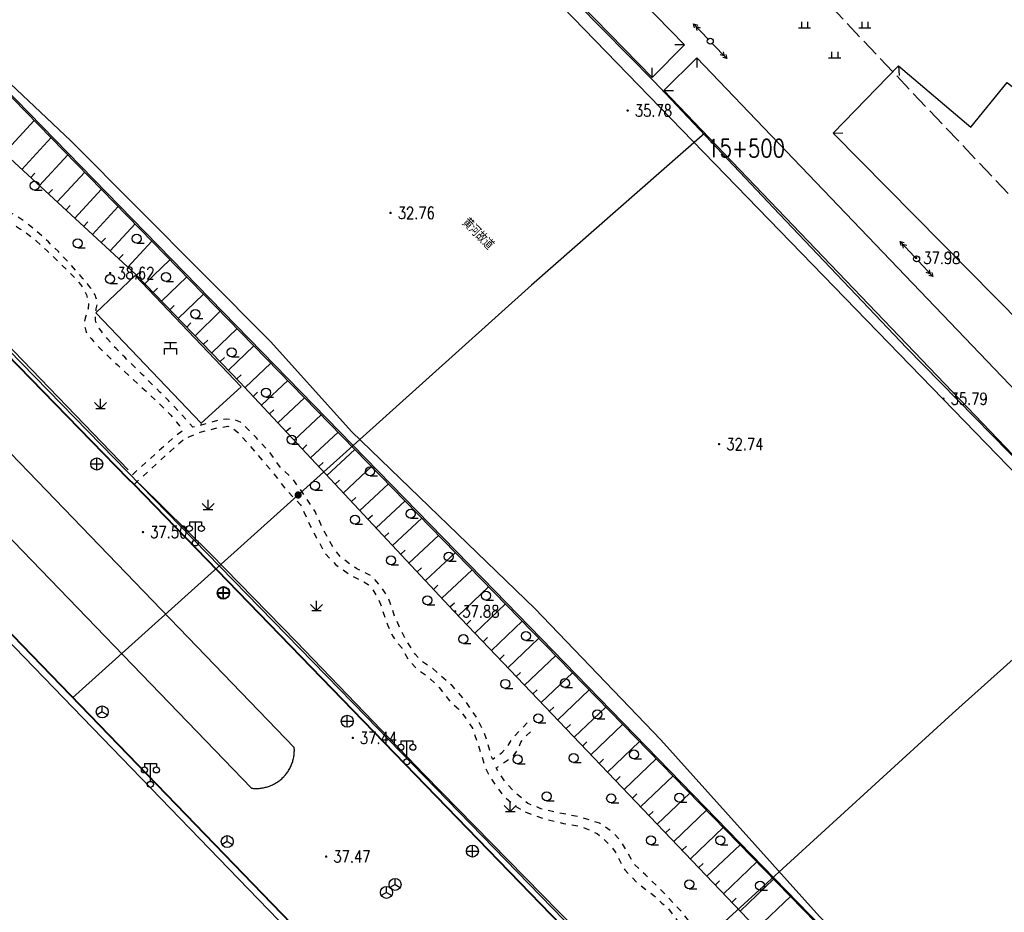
# Model space of a CAD drawing. Extents: x 39508475 to 39522402, y 3783947 to 3795549.
# Tile 272 of 323: x 39520818 to 39520982, y 3788520 to 3788669. Entities that reach past the tile are written whole.
import ezdxf
from ezdxf.enums import TextEntityAlignment as Align

# ---------------------------------------------------------------- set-up
doc = ezdxf.new("R2010")
doc.units = 0
doc.linetypes.add('X0', pattern=[4, 3, -1])
doc.linetypes.add('X6', pattern=[2, 1, -1])
doc.layers.get('0').update_dxf_attribs({"linetype": 'CONTINUOUS'})
doc.layers.add('ASSIST', color=7, linetype='CONTINUOUS', plot=False)
for name, color, linetype in [('DLSS', 4, 'CONTINUOUS'), ('DMTZ', 3, 'CONTINUOUS'), ('GCD', 1, 'CONTINUOUS'), ('GXYZ', 2, 'CONTINUOUS'), ('JCDL_GXD', 4, 'CONTINUOUS'), ('JCDL_JMDD_F', 231, 'CONTINUOUS'), ('JMD', 6, 'CONTINUOUS'), ('SXSS', 5, 'CONTINUOUS'), ('ZBTZ', 3, 'CONTINUOUS'), ('断面线', 2, 'CONTINUOUS')]:
    doc.layers.add(name, color=color, linetype=linetype)
doc.layers.add('JCDL_ZBX', color=3, linetype='CONTINUOUS', lineweight=0)
doc.layers.add('TEXTL_ZJ', color=7, linetype='CONTINUOUS', lineweight=0)
doc.styles.add('HZ', font='rs', dxfattribs={"width": 0.8, "bigfont": 'hztxt'})
doc.linetypes.add('10422', pattern='A,2,[150,AAA.SHX,S=1,R=0,X=0,Y=1],2,[177,AAA.SHX,S=1,R=0,X=0,Y=0.8],1e-09', length=4)
doc.linetypes.add('1161', pattern='A,0,[149,AAA.SHX,S=0.15,R=0,X=0,Y=0],-1.6', length=1.6)
doc.linetypes.add('X19', pattern='A,4.5,[145,symbolx.shx,S=1,R=0,X=0,Y=1],4.5,-0.5,[146,symbolx.shx,S=1,R=0,X=0,Y=0],-0.5', length=10)
doc.linetypes.add('X4', pattern='A,0,-1e-09,[149,symbolx.shx,S=0.15,R=0,X=0,Y=0],-1.6', length=1.6)
doc.linetypes.add('X49', pattern='A,0,[5,symbolt.shx,S=1,R=0,X=0,Y=0],-10', length=10)

# ---------------------------------------------------------------- blocks, each defined once
blk = doc.blocks.new('9330003')
at = {"color": 0}
blk.add_line((0, -0.75), (1.25, -0.75), dxfattribs=at)
blk.add_circle((0, 0), 0.75, dxfattribs=at)
blk = doc.blocks.new('3521000')
at = {"color": 0}
for p, q in [((-1, 3.5), (1, 3.5)), ((0, 0.5), (0, 3.5))]:
    blk.add_line(p, q, dxfattribs=at)
at = {"color": 0, "linetype": 'Continuous', "flags": 128}
for points in [[(-1, 3.5), (-1, 2.9)], [(1, 3.5), (1, 2.9)]]:
    blk.add_lwpolyline(points, dxfattribs=at)
at = {"color": 0}
for centre in [(-1, 2.4), (1, 2.4), (0, 0)]:
    blk.add_circle(centre, 0.5, dxfattribs=at)
blk = doc.blocks.new('3290000')
at = {"color": 0}
for p, q in [((-1, 1), (1, 1)), ((-1, 0), (1, 0)), ((-1, -1), (-1, 0)), ((0, 0), (0, 1)), ((1, 0), (1, -1))]:
    blk.add_line(p, q, dxfattribs=at)
blk = doc.blocks.new('5441000')
at = {"color": 0}
for p, q in [((-1, 0), (1, 0)), ((0, -1), (0, 1))]:
    blk.add_line(p, q, dxfattribs=at)
blk.add_circle((0, 0), 1, dxfattribs=at)
blk = doc.blocks.new('5250000')
at = {"color": 0}
for q in [(-0.87, -0.5), (0, 1), (0.87, -0.5)]:
    blk.add_line((0, 0), q, dxfattribs=at)
blk.add_circle((0, 0), 1, dxfattribs=at)
blk = doc.blocks.new('gc119')
for p, q in [((-1, 0), (1, 0)), ((-0.5, 1), (-0.5, 0)), ((0.5, 1), (0.5, 0))]:
    blk.add_line(p, q)
blk = doc.blocks.new('gc013a')
at = {"linetype": 'Continuous'}
blk.add_line((0.5, 0), (4, 0), dxfattribs=at)
at = {"linetype": 'Continuous', "flags": 128}
for points in [[(2.77, 0.35), (3.38, 0), (2.77, -0.35)], [(3.39, 0.35), (4, 0), (3.39, -0.35)]]:
    blk.add_lwpolyline(points, dxfattribs=at)
blk = doc.blocks.new('gc170')
at = {"linetype": 'Continuous'}
blk.add_circle((0, 0), 0.5, dxfattribs=at)
blk = doc.blocks.new('gc124')
for p, q in [((-1, 1), (0, 0)), ((-0.8, 0), (0.8, 0)), ((0, 0), (0, 1.6)), ((0, 0), (1, 1))]:
    blk.add_line(p, q)
blk = doc.blocks.new('gc200')
at = {"const_width": 0.2}
blk.add_lwpolyline([(-0.1, 0, 1), (0.1, 0, 1)], format="xyb", close=True, dxfattribs=at)

msp = doc.modelspace()

# ---------------------------------------------------------------- linework, layer by layer
at = {"layer": 'ASSIST', "linetype": 'X4', "flags": 128}
msp.add_lwpolyline([(39521549.4478, 3787866.94308), (39521485.23082, 3787955.74028), (39521418.15135, 3788036.68452), (39521316.64976, 3788142.38434), (39521202.54916, 3788258.77978), (39521068.85743, 3788396.51837), (39520980.51679, 3788487.63202), (39520896.91066, 3788573.46943), (39520797.87919, 3788675.15176), (39520738.54228, 3788736.60369), (39520681.49925, 3788790.2448)], dxfattribs=at)
at = {"layer": 'DLSS', "linetype": 'X6', "flags": 128}
for points in [[(39520902.45181, 3788551.69608), (39520899.82741, 3788548.94619), (39520899.02022, 3788547.61258), (39520898.14286, 3788546.62993), (39520896.7088, 3788545.60309), (39520896.48358, 3788546.03753), (39520896.21404, 3788547.09318), (39520895.33808, 3788549.99061), (39520894.10274, 3788552.46129), (39520892.0139, 3788555.53839), (39520889.92505, 3788557.89677), (39520886.71138, 3788560.74927), (39520884.70608, 3788562.10771), (39520883.80047, 3788563.1427), (39520882.40971, 3788565.27736), (39520881.40707, 3788567.18562), (39520880.43676, 3788569.32028), (39520879.30474, 3788572.58696), (39520877.91397, 3788574.65694), (39520876.55555, 3788576.11239), (39520874.09746, 3788577.37378), (39520871.57467, 3788579.12033), (39520870.37797, 3788580.54343), (39520868.56674, 3788583.71309), (39520867.13626, 3788586.87917), (39520865.47296, 3788589.44812), (39520863.36405, 3788592.39633), (39520861.4688, 3788594.10209), (39520859.63809, 3788596.65883), (39520857.32502, 3788599.2342), (39520854.70195, 3788601.80959), (39520853.79323, 3788602.15326), (39520852.38952, 3788602.27711), (39520851.18989, 3788602.14154), (39520848.15981, 3788601.28808), (39520846.79434, 3788600.9452), (39520845.78459, 3788602.08168), (39520844.98787, 3788602.96889), (39520844.34719, 3788603.66932), (39520843.79538, 3788604.25761), (39520843.26556, 3788604.81171), (39520842.70749, 3788605.3837), (39520842.06668, 3788606.02852), (39520841.29406, 3788606.79634), (39520840.5046, 3788607.57909), (39520839.80052, 3788608.27999), (39520839.12302, 3788608.95784), (39520838.41158, 3788609.67293), (39520837.69613, 3788610.39016), (39520837.00355, 3788611.07603), (39520836.271, 3788611.79207), (39520835.43822, 3788612.59785), (39520834.62854, 3788613.38663), (39520833.98271, 3788614.03883), (39520833.4538, 3788614.60419), (39520832.98726, 3788615.13815), (39520832.5651, 3788615.63829), (39520832.20283, 3788616.07667), (39520831.87152, 3788616.48918), (39520831.54021, 3788616.91343), (39520831.23696, 3788617.31863), (39520831.01108, 3788617.6596), (39520830.84779, 3788617.96295), (39520830.72825, 3788618.25774), (39520830.63795, 3788618.53403), (39520830.58446, 3788618.76793), (39520830.56581, 3788618.97783), (39520830.57773, 3788619.18368), (39520830.59861, 3788619.385), (39520830.61358, 3788619.57788), (39520830.62357, 3788619.77966), (39520830.6298, 3788620.00709), (39520830.63918, 3788620.23717), (39520830.66099, 3788620.4489), (39520830.69826, 3788620.66056), (39520830.75306, 3788620.89045), (39520830.80468, 3788621.12119), (39520830.83001, 3788621.33611), (39520830.82925, 3788621.55398), (39520830.80432, 3788621.79339), (39520830.76902, 3788622.02965), (39520830.72933, 3788622.2357), (39520830.68117, 3788622.4283), (39520830.62102, 3788622.62512), (39520830.54443, 3788622.83301), (39520830.43448, 3788623.06723), (39520830.27817, 3788623.35182), (39520830.06552, 3788623.70754), (39520829.75812, 3788624.15943), (39520829.24594, 3788624.80518), (39520828.46435, 3788625.72103), (39520827.36624, 3788626.96564), (39520826.21833, 3788628.24547), (39520825.24975, 3788629.29359), (39520824.38467, 3788630.18898), (39520823.54052, 3788631.02053), (39520822.7247, 3788631.80068), (39520821.96601, 3788632.503), (39520821.19823, 3788633.18674), (39520820.35572, 3788633.91237), (39520819.52852, 3788634.60401), (39520818.81826, 3788635.1601), (39520818.16812, 3788635.62148), (39520817.5174, 3788636.03518), (39520816.89245, 3788636.39983), (39520816.33906, 3788636.67696), (39520815.8114, 3788636.8853), (39520815.26192, 3788637.04805), (39520814.72681, 3788637.19943), (39520814.25311, 3788637.36504), (39520813.80157, 3788637.56153), (39520813.33152, 3788637.80354), (39520812.88058, 3788638.04555), (39520812.5008, 3788638.24211), (39520812.16252, 3788638.40785), (39520811.83339, 3788638.55942), (39520811.50178, 3788638.73528), (39520811.1542, 3788638.99226), (39520810.75685, 3788639.36103), (39520810.27918, 3788639.86495), (39520809.73749, 3788640.55269), (39520809.09969, 3788641.61179), (39520808.2983, 3788643.17167), (39520807.27649, 3788645.32913), (39520806.23699, 3788647.51338), (39520805.36915, 3788649.17389), (39520804.60595, 3788650.42292), (39520803.87352, 3788651.39954), (39520803.19018, 3788652.19895), (39520802.61132, 3788652.78249), (39520802.09142, 3788653.187), (39520801.58109, 3788653.46097), (39520801.05728, 3788653.73553), (39520800.48672, 3788654.14221), (39520799.81226, 3788654.72987), (39520798.98352, 3788655.53554), (39520798.02885, 3788656.54447), (39520796.88144, 3788657.89548), (39520795.41825, 3788659.74288), (39520793.53684, 3788662.20863), (39520791.63789, 3788664.67455), (39520790.10886, 3788666.52258), (39520788.83719, 3788667.87479), (39520787.69352, 3788668.88554), (39520786.64752, 3788669.69889), (39520785.74264, 3788670.30975), (39520784.90588, 3788670.75862), (39520784.0598, 3788671.09652), (39520783.23342, 3788671.40009), (39520782.4706, 3788671.71997), (39520781.70527, 3788672.08741), (39520780.87152, 3788672.53053), (39520780.01852, 3788673.00164), (39520779.18087, 3788673.47415), (39520778.28157, 3788673.99236), (39520777.2476, 3788674.59756), (39520776.26693, 3788675.17013), (39520775.5678, 3788675.56582), (39520775.10795, 3788675.80711), (39520774.82953, 3788675.92654), (39520774.63295, 3788675.99227), (39520774.48045, 3788676.03188), (39520774.3614, 3788676.04694), (39520774.26298, 3788676.04061), (39520774.17218, 3788676.03139), (39520774.08172, 3788676.03563), (39520773.98319, 3788676.05483), (39520773.86868, 3788676.0895), (39520773.75143, 3788676.12982), (39520773.6426, 3788676.1702), (39520773.5327, 3788676.21442), (39520773.41232, 3788676.26601), (39520773.29526, 3788676.3212), (39520773.19782, 3788676.37892), (39520773.1125, 3788676.44478), (39520773.03102, 3788676.52384), (39520772.95662, 3788676.60784), (39520772.89787, 3788676.69227), (39520772.85057, 3788676.78505), (39520772.80977, 3788676.89356), (39520772.77207, 3788677.00504), (39520772.73643, 3788677.10897), (39520772.69968, 3788677.21445), (39520772.65873, 3788677.33047), (39520772.618, 3788677.44785), (39520772.58204, 3788677.55841), (39520772.54789, 3788677.67193), (39520772.51245, 3788677.79799), (39520772.47876, 3788677.92679), (39520772.45115, 3788678.0506), (39520772.42754, 3788678.18058), (39520772.40559, 3788678.3275), (39520772.38692, 3788678.47719), (39520772.37565, 3788678.6176), (39520772.37132, 3788678.76109), (39520772.37305, 3788678.91982), (39520772.37597, 3788679.08504), (39520772.37613, 3788679.25295), (39520772.37333, 3788679.43945), (39520772.36753, 3788679.65923), (39520772.36184, 3788679.89864), (39520772.35941, 3788680.15886), (39520772.36029, 3788680.46591), (39520772.36431, 3788680.84275), (39520772.36525, 3788681.22429), (39520772.35457, 3788681.54895), (39520772.33032, 3788681.84243), (39520772.29143, 3788682.13243), (39520772.2455, 3788682.41148), (39520772.19479, 3788682.66385), (39520772.13417, 3788682.91093), (39520772.05915, 3788683.17446), (39520771.98112, 3788683.42997), (39520771.90919, 3788683.64691), (39520771.83714, 3788683.84238), (39520771.75874, 3788684.03489), (39520771.68234, 3788684.21394), (39520771.61777, 3788684.35884), (39520771.55996, 3788684.48033), (39520771.5034, 3788684.59068), (39520771.44077, 3788684.70138), (39520771.36013, 3788684.82421), (39520771.25246, 3788684.97164), (39520771.11052, 3788685.15454), (39520770.93906, 3788685.36127), (39520770.72053, 3788685.5982), (39520770.43063, 3788685.88994), (39520770.04974, 3788686.25754), (39520769.65235, 3788686.63249), (39520769.30047, 3788686.95179), (39520768.96494, 3788687.24073), (39520768.61554, 3788687.52657), (39520768.26657, 3788687.80281), (39520767.93265, 3788688.0557), (39520767.58382, 3788688.30696), (39520767.19107, 3788688.57841), (39520766.80072, 3788688.84019), (39520766.4609, 3788689.05511), (39520766.144, 3788689.23939), (39520765.82091, 3788689.4113), (39520765.50841, 3788689.56762), (39520765.23132, 3788689.69337), (39520764.96663, 3788689.79779), (39520764.69053, 3788689.89153), (39520764.41814, 3788689.97872), (39520764.16731, 3788690.05857), (39520763.91639, 3788690.13793), (39520763.6437, 3788690.22369), (39520763.37739, 3788690.30282), (39520763.1504, 3788690.35723), (39520762.94474, 3788690.39001), (39520762.74104, 3788690.4056), (39520762.5278, 3788690.42805), (39520762.28631, 3788690.48656), (39520761.9917, 3788690.58955), (39520761.62252, 3788690.74254), (39520761.18279, 3788690.95406), (39520760.62314, 3788691.27684), (39520759.88146, 3788691.75018), (39520758.90746, 3788692.40353), (39520757.89436, 3788693.08669), (39520757.00578, 3788693.6719), (39520756.16891, 3788694.20586), (39520755.30753, 3788694.73855), (39520754.45211, 3788695.24862), (39520753.63759, 3788695.69765), (39520752.79121, 3788696.12259), (39520751.84228, 3788696.56196), (39520750.90406, 3788697.01478), (39520750.09794, 3788697.49021), (39520749.9998, 3788697.56254)], [(39520749.9998, 3788696.48868), (39520750.63647, 3788696.13231), (39520751.68789, 3788695.54674), (39520752.60166, 3788695.02568), (39520753.45188, 3788694.52572), (39520754.31681, 3788694.00209), (39520755.15905, 3788693.48118), (39520755.92405, 3788692.99148), (39520756.67699, 3788692.48978), (39520757.4838, 3788691.93365), (39520758.28977, 3788691.38375), (39520759.03955, 3788690.90543), (39520759.79861, 3788690.45987), (39520760.6318, 3788690.00608), (39520761.48202, 3788689.57096), (39520762.30503, 3788689.19548), (39520763.17551, 3788688.84944), (39520764.16505, 3788688.50071), (39520765.1306, 3788688.15898), (39520765.911, 3788687.8392), (39520766.564, 3788687.51327), (39520767.15566, 3788687.15352), (39520767.69363, 3788686.79708), (39520768.14502, 3788686.48363), (39520768.5449, 3788686.18739), (39520768.93173, 3788685.88147), (39520769.29256, 3788685.56709), (39520769.59484, 3788685.23909), (39520769.86201, 3788684.86569), (39520770.1198, 3788684.41809), (39520770.34841, 3788683.93768), (39520770.50596, 3788683.44107), (39520770.60136, 3788682.88051), (39520770.64754, 3788682.21243), (39520770.67852, 3788681.54289), (39520770.71678, 3788680.97684), (39520770.76651, 3788680.46986), (39520770.83112, 3788679.97369), (39520770.89465, 3788679.49781), (39520770.94033, 3788679.06707), (39520770.97097, 3788678.64489), (39520770.99036, 3788678.19417), (39520771.01292, 3788677.76216), (39520771.05549, 3788677.41028), (39520771.12369, 3788677.11221), (39520771.22147, 3788676.83813), (39520771.32916, 3788676.58749), (39520771.43456, 3788676.37749), (39520771.54736, 3788676.19184), (39520771.67672, 3788676.01265), (39520771.81169, 3788675.84642), (39520771.94551, 3788675.70948), (39520772.09062, 3788675.59142), (39520772.25867, 3788675.48062), (39520772.42984, 3788675.38729), (39520772.5866, 3788675.33483), (39520772.74244, 3788675.32169), (39520772.91089, 3788675.34377), (39520773.09153, 3788675.3651), (39520773.29313, 3788675.34917), (39520773.53627, 3788675.29144), (39520773.83881, 3788675.19009), (39520774.2118, 3788675.03506), (39520774.71958, 3788674.77573), (39520775.42066, 3788674.3793), (39520776.36095, 3788673.82193), (39520777.34533, 3788673.23541), (39520778.21203, 3788672.72947), (39520779.03239, 3788672.26346), (39520779.8808, 3788671.79409), (39520780.71455, 3788671.35097), (39520781.47988, 3788670.98353), (39520782.24269, 3788670.66364), (39520783.06908, 3788670.36008), (39520783.91516, 3788670.02217), (39520784.75192, 3788669.57331), (39520785.6568, 3788668.96244), (39520786.7028, 3788668.14909), (39520787.84573, 3788667.14218), (39520789.11465, 3788665.80439), (39520790.63848, 3788663.98356), (39520792.52952, 3788661.55903), (39520794.4045, 3788659.12698), (39520795.86799, 3788657.27795), (39520797.02305, 3788655.88694), (39520797.9928, 3788654.79908), (39520798.83767, 3788653.90018), (39520799.5237, 3788653.21882), (39520800.102, 3788652.70917), (39520800.63066, 3788652.31418), (39520801.14404, 3788651.92241), (39520801.6649, 3788651.42482), (39520802.24254, 3788650.76624), (39520802.92255, 3788649.90197), (39520803.64395, 3788648.89026), (39520804.37707, 3788647.67791), (39520805.19136, 3788646.13519), (39520806.15103, 3788644.15386), (39520807.09546, 3788642.20424), (39520807.85258, 3788640.78058), (39520808.47776, 3788639.79296), (39520809.03502, 3788639.12303), (39520809.53652, 3788638.62072), (39520809.95228, 3788638.26262), (39520810.31415, 3788638.02709), (39520810.65744, 3788637.8845), (39520811.00343, 3788637.76052), (39520811.37541, 3788637.5949), (39520811.81027, 3788637.36874), (39520812.3408, 3788637.06709), (39520812.9196, 3788636.73761), (39520813.53575, 3788636.40692), (39520814.24988, 3788636.04402), (39520815.11627, 3788635.62), (39520815.99195, 3788635.18547), (39520816.741, 3788634.78307), (39520817.42303, 3788634.37785), (39520818.10204, 3788633.93501), (39520818.74652, 3788633.49478), (39520819.29887, 3788633.09938), (39520819.80317, 3788632.71553), (39520820.3066, 3788632.3092), (39520820.81175, 3788631.88522), (39520821.32245, 3788631.43508), (39520821.88691, 3788630.91458), (39520822.5498, 3788630.28409), (39520823.27442, 3788629.58794), (39520824.07072, 3788628.82089), (39520825.01899, 3788627.90541), (39520826.18962, 3788626.7737), (39520827.3269, 3788625.62906), (39520828.1499, 3788624.66508), (39520828.70977, 3788623.80647), (39520829.0748, 3788622.97108), (39520829.31325, 3788622.16753), (39520829.39772, 3788621.42849), (39520829.32348, 3788620.69018), (39520829.09613, 3788619.88878), (39520828.85597, 3788619.11537), (39520828.73363, 3788618.48217), (39520828.72734, 3788617.94153), (39520828.82774, 3788617.43971), (39520828.96589, 3788616.99123), (39520829.10133, 3788616.65089), (39520829.24651, 3788616.39574), (39520829.41321, 3788616.1973), (39520829.60613, 3788615.99482), (39520829.84972, 3788615.72454), (39520830.17093, 3788615.35562), (39520830.59161, 3788614.86369), (39520831.23649, 3788614.1668), (39520832.39974, 3788613.02817), (39520834.23256, 3788611.30515), (39520836.84252, 3788608.89322), (39520839.45445, 3788606.48123), (39520841.29462, 3788604.75806), (39520842.47174, 3788603.61912), (39520843.13773, 3788602.92178), (39520843.61095, 3788602.37583), (39520844.06412, 3788601.80549), (39520844.53793, 3788601.15547), (39520845.07175, 3788600.37566), (39520843.53123, 3788599.19728), (39520835.98081, 3788592.35309)], [(39520837.0138, 3788591.42609), (39520843.04419, 3788596.96525), (39520845.44393, 3788599.06309), (39520847.99384, 3788600.09286), (39520850.93604, 3788600.85294), (39520852.60328, 3788601.09812), (39520853.26528, 3788600.92649), (39520854.54023, 3788599.8722), (39520860.13581, 3788593.34709), (39520862.36193, 3788590.44748), (39520864.7119, 3788588.01326), (39520866.37916, 3788584.39374), (39520867.3818, 3788582.53409), (39520868.81666, 3788579.88906), (39520870.60258, 3788577.9929), (39520873.29246, 3788576.14085), (39520874.7256, 3788575.4794), (39520875.98235, 3788574.72976), (39520876.51681, 3788574.16809), (39520877.58692, 3788572.50597), (39520878.14775, 3788571.11612), (39520879.22063, 3788567.89747), (39520880.10976, 3788566.04518), (39520881.00862, 3788564.78675), (39520881.5538, 3788564.16809), (39520882.71991, 3788562.13812), (39520884.03156, 3788560.67115), (39520885.87027, 3788559.43392), (39520887.80702, 3788557.58574), (39520889.6098, 3788555.23109), (39520890.98915, 3788554.00975), (39520892.2477, 3788552.49303), (39520893.31263, 3788550.81496), (39520894.28075, 3788548.10423), (39520895.41023, 3788544.36085), (39520896.18471, 3788542.74732), (39520898.37911, 3788539.64934), (39520900.57351, 3788537.74538), (39520902.23481, 3788536.83608), (39520905.03325, 3788535.78829), (39520908.48315, 3788534.95556), (39520911.10288, 3788534.48969), (39520912.20801, 3788534.12132), (39520913.0237, 3788533.75294), (39520913.3458, 3788533.57108), (39520914.07621, 3788533.27931), (39520915.18132, 3788532.35837), (39520916.47064, 3788531.04275), (39520917.10215, 3788530.20074), (39520917.9028, 3788528.62209), (39520918.698, 3788527.22841), (39520920.70935, 3788525.10531), (39520923.54537, 3788522.95165), (39520924.85945, 3788521.66439), (39520925.77481, 3788520.99209), (39520927.0371, 3788519.30975), (39520928.26, 3788517.57193), (39520929.12891, 3788516.70304), (39520930.77019, 3788515.70539), (39520932.50799, 3788514.70775), (39520934.05272, 3788513.72944), (39520935.06081, 3788513.02009), (39520935.2885, 3788512.67388), (39520935.93214, 3788511.46384), (39520937.84759, 3788509.30637), (39520939.63673, 3788507.41878), (39520942.77931, 3788504.70754), (39520945.55216, 3788501.84226), (39520947.49316, 3788500.0245), (39520947.51757, 3788500.00009)], [(39520949.78577, 3788500.00009), (39520948.98932, 3788500.85998), (39520944.76875, 3788504.7632), (39520942.37476, 3788506.81193), (39520940.5926, 3788508.54839), (39520938.62767, 3788510.46764), (39520937.25677, 3788512.56968), (39520935.37846, 3788514.76383), (39520932.99202, 3788516.20271), (39520930.88632, 3788517.60651), (39520929.55273, 3788518.4137), (39520928.46478, 3788519.88767), (39520925.09568, 3788523.50244), (39520922.14771, 3788526.38022), (39520920.2877, 3788528.09987), (39520919.05937, 3788530.24064), (39520918.04161, 3788531.99539), (39520916.63783, 3788533.50447), (39520914.49705, 3788534.97845), (39520911.02266, 3788536.06639), (39520907.09203, 3788536.80338), (39520904.74069, 3788537.39999), (39520902.5648, 3788538.27736), (39520900.70477, 3788539.85664), (39520898.84476, 3788541.78684), (39520897.75682, 3788543.36612), (39520897.30381, 3788544.18008), (39520900.17835, 3788546.2088), (39520900.81006, 3788547.15635), (39520901.40667, 3788548.45487), (39520902.07347, 3788549.33223), (39520903.4698, 3788550.62108)]]:
    msp.add_lwpolyline(points, dxfattribs=at)
at = {"layer": 'DLSS', "linetype": 'Continuous', "lineweight": 40}
for points in [[(39520925.55116, 3788500.00009), (39520837.0138, 3788591.42609), (39520835.98081, 3788592.35309), (39520813.6898, 3788615.22609), (39520749.9998, 3788681.07652)], [(39520880.78261, 3788500.00009), (39520805.5758, 3788577.77209), (39520801.35757, 3788579.43924), (39520797.87921, 3788580.11415), (39520795.10172, 3788580.19201), (39520791.70125, 3788579.38731), (39520787.49281, 3788577.23009), (39520780.73371, 3788570.90557)]]:
    msp.add_lwpolyline(points, dxfattribs=at)
at = {"layer": 'DMTZ', "linetype": 'Continuous'}
for p, q in [((39520815.3643, 3788646.60325), (39520820.38385, 3788652.0447)), ((39520818.30441, 3788643.8911), (39520823.17868, 3788649.17506)), ((39520821.24453, 3788641.17895), (39520825.97351, 3788646.30542)), ((39520819.77447, 3788642.53503), (39520820.45251, 3788643.27006)), ((39520824.18464, 3788638.46681), (39520828.76834, 3788643.43578)), ((39520822.71458, 3788639.82288), (39520823.39262, 3788640.55791)), ((39520827.12475, 3788635.75466), (39520831.56317, 3788640.56614)), ((39520825.6547, 3788637.11073), (39520826.33273, 3788637.84576)), ((39520830.06487, 3788633.04251), (39520834.358, 3788637.6965)), ((39520828.59481, 3788634.39859), (39520829.27285, 3788635.13362)), ((39520833.00498, 3788630.33037), (39520837.15283, 3788634.82686)), ((39520831.53492, 3788631.68644), (39520832.21296, 3788632.42147)), ((39520835.94509, 3788627.61822), (39520839.94765, 3788631.95722)), ((39520834.47503, 3788628.9743), (39520835.15307, 3788629.70932)), ((39520838.80051, 3788624.81942), (39520842.97345, 3788628.85043)), ((39520837.41097, 3788626.25788), (39520838.1302, 3788626.95265)), ((39520841.5796, 3788621.94249), (39520845.7643, 3788625.98488)), ((39520840.19006, 3788623.38095), (39520840.90929, 3788624.07572)), ((39520844.35868, 3788619.06557), (39520848.55515, 3788623.11932)), ((39520842.96914, 3788620.50403), (39520843.68837, 3788621.1988)), ((39520847.13777, 3788616.18864), (39520851.346, 3788620.25376)), ((39520845.74822, 3788617.62711), (39520846.46746, 3788618.32188)), ((39520849.91685, 3788613.31172), (39520854.13685, 3788617.3882)), ((39520848.52731, 3788614.75018), (39520849.24654, 3788615.44495)), ((39520852.69593, 3788610.4348), (39520856.9277, 3788614.52265)), ((39520851.30639, 3788611.87326), (39520852.02562, 3788612.56803)), ((39520855.45986, 3788607.54348), (39520859.78827, 3788611.58551)), ((39520854.08548, 3788608.99633), (39520854.80471, 3788609.6911)), ((39520858.18993, 3788604.61999), (39520862.57971, 3788608.71935)), ((39520856.82489, 3788606.08174), (39520857.55577, 3788606.76425)), ((39520860.91999, 3788601.69651), (39520865.37115, 3788605.85319)), ((39520859.55496, 3788603.15825), (39520860.28583, 3788603.84077)), ((39520863.65006, 3788598.77303), (39520868.1626, 3788602.98702)), ((39520862.28502, 3788600.23477), (39520863.01589, 3788600.91729)), ((39520866.38012, 3788595.84955), (39520870.95404, 3788600.12086)), ((39520865.01509, 3788597.31129), (39520865.74596, 3788597.99381)), ((39520869.11019, 3788592.92607), (39520873.74548, 3788597.25469)), ((39520867.74515, 3788594.38781), (39520868.47602, 3788595.07032)), ((39520871.84025, 3788590.00258), (39520876.53693, 3788594.38853)), ((39520870.47522, 3788591.46433), (39520871.20609, 3788592.14684)), ((39520874.57031, 3788587.0791), (39520879.32837, 3788591.52236)), ((39520873.20528, 3788588.54084), (39520873.93615, 3788589.22336)), ((39520877.30038, 3788584.15562), (39520882.11981, 3788588.6562)), ((39520875.93535, 3788585.61736), (39520876.66622, 3788586.29988)), ((39520880.03044, 3788581.23214), (39520884.91126, 3788585.79004)), ((39520878.66541, 3788582.69388), (39520879.39628, 3788583.3764)), ((39520882.76051, 3788578.30866), (39520887.7027, 3788582.92387)), ((39520881.39548, 3788579.7704), (39520882.12635, 3788580.45291)), ((39520885.49057, 3788575.38517), (39520890.49414, 3788580.05771)), ((39520884.12554, 3788576.84692), (39520884.85641, 3788577.52943)), ((39520888.22064, 3788572.46169), (39520893.28559, 3788577.19154)), ((39520886.85561, 3788573.92343), (39520887.58648, 3788574.60595)), ((39520890.95882, 3788569.54587), (39520896.02475, 3788574.37906)), ((39520889.58567, 3788570.99995), (39520890.31654, 3788571.68247)), ((39520893.71999, 3788566.65175), (39520898.8158, 3788571.51345)), ((39520892.3394, 3788568.09881), (39520893.06293, 3788568.7891)), ((39520896.48115, 3788563.75762), (39520901.60689, 3788568.64787)), ((39520895.10057, 3788565.20468), (39520895.8241, 3788565.89497)), ((39520899.24231, 3788560.86349), (39520904.39798, 3788565.78229)), ((39520897.86173, 3788562.31056), (39520898.58526, 3788563.00085)), ((39520902.00348, 3788557.96936), (39520907.18907, 3788562.91672)), ((39520900.6229, 3788559.41643), (39520901.34643, 3788560.10672)), ((39520904.76464, 3788555.07524), (39520909.98016, 3788560.05114)), ((39520903.38406, 3788556.5223), (39520904.10759, 3788557.21259)), ((39520907.52581, 3788552.18111), (39520912.77124, 3788557.18556)), ((39520906.14523, 3788553.62817), (39520906.86876, 3788554.31847)), ((39520910.28697, 3788549.28698), (39520915.56233, 3788554.31998)), ((39520908.90639, 3788550.73405), (39520909.62992, 3788551.42434)), ((39520913.04814, 3788546.39286), (39520918.35342, 3788551.45441)), ((39520911.66755, 3788547.83992), (39520912.39109, 3788548.53021)), ((39520915.8093, 3788543.49873), (39520921.14451, 3788548.58883)), ((39520914.42872, 3788544.94579), (39520915.15225, 3788545.63608)), ((39520918.57046, 3788540.6046), (39520923.9356, 3788545.72325)), ((39520917.18988, 3788542.05167), (39520917.91341, 3788542.74196)), ((39520921.33163, 3788537.71048), (39520926.72669, 3788542.85767)), ((39520919.95105, 3788539.15754), (39520920.67458, 3788539.84783)), ((39520924.09279, 3788534.81635), (39520929.51778, 3788539.9921)), ((39520922.71221, 3788536.26341), (39520923.43574, 3788536.9537)), ((39520926.85396, 3788531.92222), (39520932.30886, 3788537.12652)), ((39520925.47338, 3788533.36929), (39520926.19691, 3788534.05958)), ((39520929.61512, 3788529.02809), (39520935.09995, 3788534.26094)), ((39520928.23454, 3788530.47516), (39520928.95807, 3788531.16545)), ((39520932.37629, 3788526.13397), (39520937.89104, 3788531.39536)), ((39520930.9957, 3788527.58103), (39520931.71924, 3788528.27132)), ((39520935.13745, 3788523.23984), (39520940.68213, 3788528.52979)), ((39520933.75687, 3788524.6869), (39520934.4804, 3788525.3772)), ((39520937.89862, 3788520.34571), (39520943.47322, 3788525.66421)), ((39520940.65978, 3788517.45159), (39520946.26431, 3788522.79863)), ((39520936.51803, 3788521.79278), (39520937.24157, 3788522.48307))]:
    msp.add_line(p, q, dxfattribs=at)
at = {"layer": 'DMTZ', "color": 1, "linetype": 'X0', "flags": 128}
msp.add_lwpolyline([(39521100.73256, 3788520.48251), (39521084.90442, 3788536.90203, 0.008354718), (39521084.1967, 3788537.61205), (39521066.57549, 3788554.7096), (39521044.09249, 3788578.11886, 0.006983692), (39521043.50363, 3788578.71508), (39521009.45491, 3788612.23983), (39520987.2343, 3788634.9209), (39520966.25133, 3788657.03493), (39520945.30628, 3788679.19352, 0.005098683), (39520944.88149, 3788679.63385), (39520923.57928, 3788701.26893), (39520901.94204, 3788723.51771, 0.000490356), (39520901.90097, 3788723.55985), (39520880.02706, 3788745.96391), (39520865.01923, 3788762.03828, 0.005046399), (39520864.60153, 3788762.47671), (39520836.43922, 3788791.44548), (39520794.19297, 3788835.03498, 0.003325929), (39520793.91331, 3788835.31972), (39520778.04624, 3788851.26135), (39520762.30371, 3788867.60766)], format="xyb", dxfattribs=at)
at = {"layer": 'DMTZ', "linetype": '10422', "flags": 128}
msp.add_lwpolyline([(39521079.13397, 3788499.66182), (39521063.30583, 3788516.08134), (39521045.30497, 3788533.54726), (39521022.45554, 3788557.33803), (39520988.21434, 3788591.05231), (39520965.6369, 3788614.09761), (39520944.46918, 3788636.40633), (39520923.50448, 3788658.58573), (39520902.13721, 3788680.28688), (39520880.43532, 3788702.60214), (39520858.32742, 3788725.24584), (39520843.09103, 3788741.56503), (39520814.91269, 3788770.55028), (39520772.65043, 3788814.1563), (39520756.60908, 3788830.27303), (39520740.69518, 3788846.79729)], dxfattribs=at)
at = {"layer": 'DMTZ', "linetype": 'Continuous', "flags": 128}
msp.add_lwpolyline([(39520677.87565, 3788785.49935), (39520720.06874, 3788747.52851), (39520726.5188, 3788736.36188), (39520790.34036, 3788669.68692), (39520837.33894, 3788626.33244), (39520854.61578, 3788608.44736), (39520890.23807, 3788570.30133), (39520974.22308, 3788482.27206), (39521063.71174, 3788391.91138), (39521136.52845, 3788313.12938), (39521192.9243, 3788257.54786), (39521255.64507, 3788188.91187), (39521311.50407, 3788136.61728), (39521366.22653, 3788079.29295), (39521408.49247, 3788034.15056), (39521475.99845, 3787954.88341), (39521547.36618, 3787862.12084)], dxfattribs=at)
at = {"layer": 'JCDL_ZBX', "color": 114, "linetype": 'X49', "lineweight": 0, "true_color": 0x009944}
for points in [[(39520749.9998, 3788725.49709), (39520780.0638, 3788692.48009), (39520826.4638, 3788648.64009), (39520859.6798, 3788615.23209), (39520873.2478, 3788600.19209), (39520903.7118, 3788570.75209), (39520924.7038, 3788548.86409), (39520951.1358, 3788519.42409), (39520971.2208, 3788500.00009)], [(39520749.9998, 3788683.09598), (39520769.4688, 3788663.41739), (39520803.79745, 3788627.20625), (39520835.98407, 3788593.85702)], [(39520837.94901, 3788591.44199), (39520849.76636, 3788579.78972), (39520864.00487, 3788565.27603), (39520885.29009, 3788543.12052), (39520910.50314, 3788517.38538), (39520927.19012, 3788500.00009)], [(39520781.46309, 3788570.17713), (39520787.18726, 3788575.63564), (39520791.7904, 3788578.33771), (39520797.21305, 3788578.81394), (39520802.50884, 3788577.43244), (39520805.68168, 3788575.99882), (39520854.38457, 3788525.74248), (39520879.22328, 3788500.00009)]]:
    msp.add_lwpolyline(points, dxfattribs=at)
at = {"layer": 'JCDL_ZBX', "color": 114, "linetype": 'X4', "lineweight": 0, "true_color": 0x009944}
msp.add_lwpolyline([(39520848.15981, 3788601.28808), (39520848.18259, 3788601.58861)], dxfattribs=at)
at = {"layer": 'JMD', "linetype": 'Continuous'}
for p, q in [((39520928.62499, 3788664.64524), (39520927.02499, 3788664.64935)), ((39520930.69113, 3788662.4522), (39520930.66671, 3788660.85239)), ((39520923.2681, 3788659.21637), (39520923.27222, 3788660.81636)), ((39520964.27488, 3788661.11244), (39520964.35079, 3788659.51425)), ((39520925.19203, 3788657.04507), (39520926.79184, 3788657.02065)), ((39520953.37146, 3788649.94656), (39520954.97146, 3788649.95071))]:
    msp.add_line(p, q, dxfattribs=at)
at = {"layer": 'JMD', "linetype": 'Continuous', "flags": 128}
for points in [[(39520864.45363, 3788730.35182), (39520928.62499, 3788664.64524), (39520923.2681, 3788659.21637), (39520859.09675, 3788724.92295)], [(39520925.19203, 3788657.04507), (39520989.61035, 3788589.71537), (39520995.10945, 3788595.12251), (39520930.69113, 3788662.4522)], [(39520953.37146, 3788649.94656), (39520964.27488, 3788661.11244), (39520976.28632, 3788650.94668), (39520982.37516, 3788658.35472), (39520996.73688, 3788646.64738), (39520998.78856, 3788649.22696), (39521010.4738, 3788639.42945), (39521006.45098, 3788635.09164), (39521017.99014, 3788624.08843), (39520998.51119, 3788604.19803)]]:
    msp.add_lwpolyline(points, close=True, dxfattribs=at)
at = {"layer": 'JMD', "linetype": 'X19', "lineweight": 0}
msp.add_lwpolyline([(39520837.15981, 3788626.22409), (39520830.6298, 3788620.00709), (39520848.18259, 3788601.58861), (39520854.84283, 3788607.65079), (39520837.15981, 3788626.22409)], dxfattribs=at)
at = {"layer": 'SXSS', "linetype": 'Continuous', "flags": 128}
for points in [[(39520738.85921, 3788844.98438), (39520758.69358, 3788826.44088), (39520789.17943, 3788794.27876), (39520884.76863, 3788695.25965), (39520989.75752, 3788586.99795), (39521044.261, 3788531.839), (39521123.742, 3788450.314), (39521197.116, 3788375.69), (39521245.70004, 3788325.54973), (39521262.59546, 3788308.16564), (39521281.684, 3788289.621), (39521325.713, 3788244.497), (39521391.481, 3788177.64), (39521504.382, 3788061.169), (39521564.54, 3787984.991), (39521584.251, 3787956.945), (39521623.048, 3787903.969), (39521656.927, 3787857.512), (39521675.33859, 3787832.60197), (39521692.68081, 3787810.39955)], [(39521641.88913, 3787760.50927), (39521597.24579, 3787804.62483), (39521549.70969, 3787867.1559), (39521484.86781, 3787955.21569), (39521418.42711, 3788036.56955), (39521349.81874, 3788107.55738), (39521316.47686, 3788142.16152), (39521255.3637, 3788206.05306), (39521203.09908, 3788258.31587), (39521069.47913, 3788396.50558), (39520980.52946, 3788487.82035), (39520897.06155, 3788573.71043), (39520797.87039, 3788675.44174), (39520738.41074, 3788737.00611), (39520681.3545, 3788790.38974)], [(39521620.80243, 3787739.17031), (39521574.64848, 3787784.77863), (39521525.68826, 3787849.18304), (39521461.15631, 3787936.82193), (39521395.98431, 3788016.62233), (39521328.23112, 3788086.72531), (39521294.83534, 3788121.3854), (39521233.91496, 3788185.07539), (39521181.70775, 3788237.28079), (39521047.95082, 3788375.61216), (39520959.02742, 3788466.89997), (39520875.5645, 3788552.78491), (39520776.341, 3788654.54938), (39520717.3596, 3788715.61857), (39520660.85806, 3788768.48321)]]:
    msp.add_lwpolyline(points, dxfattribs=at)
at = {"layer": 'ZBTZ', "linetype": '1161', "flags": 128}
msp.add_lwpolyline([(39520809.24981, 3788589.77309), (39520856.5388, 3788540.81208), (39520856.71874, 3788540.79208), (39520856.89921, 3788540.77763), (39520857.08003, 3788540.76832), (39520857.26103, 3788540.76416), (39520857.44208, 3788540.76515), (39520857.62303, 3788540.7713), (39520857.80373, 3788540.78259), (39520857.98404, 3788540.79901), (39520858.1638, 3788540.82057), (39520858.34288, 3788540.84723), (39520858.52113, 3788540.87897), (39520858.69841, 3788540.91577), (39520858.87456, 3788540.9576), (39520859.04945, 3788541.00443), (39520859.22294, 3788541.05621), (39520859.39489, 3788541.11291), (39520859.56515, 3788541.17448), (39520859.7336, 3788541.24087), (39520859.90008, 3788541.31202), (39520860.06447, 3788541.38789), (39520860.22664, 3788541.4684), (39520860.38645, 3788541.55349), (39520860.54378, 3788541.64309), (39520860.69849, 3788541.73714), (39520860.85046, 3788541.83555), (39520860.99957, 3788541.93824), (39520861.1457, 3788542.04514), (39520861.28873, 3788542.15615), (39520861.42854, 3788542.27118), (39520861.56502, 3788542.39015), (39520861.69807, 3788542.51295), (39520861.82756, 3788542.63949), (39520861.9534, 3788542.76966), (39520861.99571, 3788542.81577), (39520862.07548, 3788542.90336), (39520862.19372, 3788543.04048), (39520862.308, 3788543.1809), (39520862.41824, 3788543.32453), (39520862.52435, 3788543.47123), (39520862.62624, 3788543.62089), (39520862.72383, 3788543.77339), (39520862.81705, 3788543.9286), (39520862.9058, 3788544.08641), (39520862.99004, 3788544.24667), (39520863.06968, 3788544.40927), (39520863.14465, 3788544.57407), (39520863.21491, 3788544.74093), (39520863.2804, 3788544.90973), (39520863.34105, 3788545.08032), (39520863.39683, 3788545.25257), (39520863.44768, 3788545.42633), (39520863.49357, 3788545.60148), (39520863.53445, 3788545.77785), (39520863.5703, 3788545.95532), (39520863.60109, 3788546.13374), (39520863.62678, 3788546.31296), (39520863.64737, 3788546.49284), (39520863.66283, 3788546.67323), (39520863.67315, 3788546.85399), (39520863.67832, 3788547.03497), (39520863.67834, 3788547.21602), (39520863.67321, 3788547.397), (39520863.6625, 3788547.57773), (39520816.49681, 3788596.55809), (39520816.32452, 3788596.58798), (39520816.1514, 3788596.61256), (39520815.97764, 3788596.63221), (39520815.8034, 3788596.64694), (39520815.62881, 3788596.65671), (39520815.45402, 3788596.66153), (39520815.27916, 3788596.66139), (39520815.10437, 3788596.65629), (39520814.9298, 3788596.64623), (39520814.75558, 3788596.63123), (39520814.58186, 3788596.6113), (39520814.40877, 3788596.58644), (39520814.23646, 3788596.55668), (39520814.06506, 3788596.52205), (39520813.89471, 3788596.48258), (39520813.72556, 3788596.43828), (39520813.55772, 3788596.38921), (39520813.39135, 3788596.3354), (39520813.22656, 3788596.27689), (39520813.06351, 3788596.21373), (39520812.90231, 3788596.14597), (39520812.74309, 3788596.07367), (39520812.58599, 3788595.99688), (39520812.43114, 3788595.91566), (39520812.27865, 3788595.83009), (39520812.12864, 3788595.74022), (39520811.98125, 3788595.64614), (39520811.83658, 3788595.54792), (39520811.69476, 3788595.44563), (39520811.55589, 3788595.33936), (39520811.4201, 3788595.22919), (39520811.28748, 3788595.11522), (39520811.15815, 3788594.99753), (39520811.03221, 3788594.87622), (39520810.92342, 3788594.76507), (39520810.90977, 3788594.75139), (39520810.79091, 3788594.62314), (39520810.67573, 3788594.49156), (39520810.56434, 3788594.35678), (39520810.45681, 3788594.21888), (39520810.35323, 3788594.078), (39520810.2537, 3788593.93423), (39520810.15828, 3788593.7877), (39520810.06705, 3788593.63852), (39520809.9801, 3788593.48681), (39520809.89748, 3788593.3327), (39520809.81926, 3788593.17631), (39520809.74551, 3788593.01776), (39520809.67629, 3788592.85718), (39520809.61165, 3788592.6947), (39520809.55164, 3788592.53046), (39520809.49632, 3788592.36458), (39520809.44572, 3788592.1972), (39520809.39989, 3788592.02845), (39520809.35887, 3788591.85847), (39520809.32268, 3788591.68739), (39520809.29136, 3788591.51536), (39520809.26493, 3788591.34251), (39520809.24342, 3788591.16897), (39520809.22683, 3788590.9949), (39520809.21519, 3788590.82043), (39520809.2085, 3788590.64569), (39520809.20677, 3788590.47084), (39520809.21, 3788590.29601), (39520809.21818, 3788590.12134), (39520809.23132, 3788589.94697), (39520809.24981, 3788589.77309)], dxfattribs=at)
at = {"layer": '断面线', "linetype": 'Continuous', "flags": 128}
for points in [[(39520932.00692, 3788649.92218), (39520903.17035, 3788624.57578), (39520826.74568, 3788555.88014)], [(39521001.96245, 3788578.93822), (39520973.22918, 3788553.25713), (39520896.81721, 3788483.41858)]]:
    msp.add_lwpolyline(points, dxfattribs=at)

# ---------------------------------------------------------------- block references
at = {"layer": 'GCD', "linetype": 'Continuous'}
ref = msp.add_blockref('gc200', (39520919.17, 3788653.679, 35.782), dxfattribs=at)
ref.add_attrib('height', '35.78', dxfattribs={"linetype": 'Continuous', "height": 2, "style": 'HZ', "width": 0.8}).set_placement((39520920.37, 3788653.679, 35.782), align=Align.MIDDLE_LEFT)
ref = msp.add_blockref('gc200', (39520879.695, 3788636.633, 32.762), dxfattribs=at)
ref.add_attrib('height', '32.76', dxfattribs={"linetype": 'Continuous', "height": 2, "style": 'HZ', "width": 0.8}).set_placement((39520880.895, 3788636.633, 32.762), align=Align.MIDDLE_LEFT)
ref = msp.add_blockref('gc200', (39520967.2, 3788629.132, 37.98), dxfattribs=at)
ref.add_attrib('height', '37.98', dxfattribs={"linetype": 'Continuous', "height": 2, "style": 'HZ', "width": 0.8}).set_placement((39520968.4, 3788629.132, 37.98), align=Align.MIDDLE_LEFT)
ref = msp.add_blockref('gc200', (39520833.01, 3788626.609, 38.617), dxfattribs=at)
ref.add_attrib('height', '38.62', dxfattribs={"linetype": 'Continuous', "height": 2, "style": 'HZ', "width": 0.8}).set_placement((39520834.21, 3788626.609, 38.617), align=Align.MIDDLE_LEFT)
ref = msp.add_blockref('gc200', (39520971.7465, 3788605.687, 35.79), dxfattribs=at)
ref.add_attrib('height', '35.79', dxfattribs={"linetype": 'Continuous', "height": 2, "style": 'HZ', "width": 0.8}).set_placement((39520972.9465, 3788605.687, 35.79), align=Align.MIDDLE_LEFT)
ref = msp.add_blockref('gc200', (39520934.396, 3788598.125, 32.74), dxfattribs=at)
ref.add_attrib('height', '32.74', dxfattribs={"linetype": 'Continuous', "height": 2, "style": 'HZ', "width": 0.8}).set_placement((39520935.596, 3788598.125, 32.74), align=Align.MIDDLE_LEFT)
ref = msp.add_blockref('gc200', (39520838.474, 3788583.482, 37.502), dxfattribs=at)
ref.add_attrib('height', '37.50', dxfattribs={"linetype": 'Continuous', "height": 2, "style": 'HZ', "width": 0.8}).set_placement((39520839.674, 3788583.482, 37.502), align=Align.MIDDLE_LEFT)
ref = msp.add_blockref('gc200', (39520890.452, 3788570.272, 37.884), dxfattribs=at)
ref.add_attrib('height', '37.88', dxfattribs={"linetype": 'Continuous', "height": 2, "style": 'HZ', "width": 0.8}).set_placement((39520891.652, 3788570.272, 37.884), align=Align.MIDDLE_LEFT)
ref = msp.add_blockref('gc200', (39520873.403, 3788549.188, 37.444), dxfattribs=at)
ref.add_attrib('height', '37.44', dxfattribs={"linetype": 'Continuous', "height": 2, "style": 'HZ', "width": 0.8}).set_placement((39520874.603, 3788549.188, 37.444), align=Align.MIDDLE_LEFT)
ref = msp.add_blockref('gc200', (39520868.9789, 3788529.426, 37.47), dxfattribs=at)
ref.add_attrib('height', '37.47', dxfattribs={"linetype": 'Continuous', "height": 2, "style": 'HZ', "width": 0.8}).set_placement((39520870.1789, 3788529.426, 37.47), align=Align.MIDDLE_LEFT)
at = {"layer": 'GXYZ', "linetype": 'Continuous'}
for p, rotation in [((39520932.92095, 3788665.24292), 133.7108061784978), ((39520932.92095, 3788665.24292), 313.4608116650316), ((39520967.27997, 3788628.98644), 133.4608116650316), ((39520967.27997, 3788628.98644), 312.1047147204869)]:
    msp.add_blockref('gc013a', p, dxfattribs=dict(at, rotation=rotation))
for p in [(39520932.92095, 3788665.24292), (39520967.27997, 3788628.98644)]:
    msp.add_blockref('gc170', p, dxfattribs=at)
at = {"layer": 'JCDL_GXD'}
for name, p in [('5441000', (39520830.7758, 3788594.81509)), ('5441000', (39520851.84581, 3788573.28909)), ('5441000', (39520851.89681, 3788573.39409)), ('5250000', (39520831.6898, 3788553.51509)), ('5441000', (39520872.49212, 3788551.96762)), ('5250000', (39520852.50781, 3788531.91909)), ('5441000', (39520893.3108, 3788530.34709)), ('5250000', (39520879.01581, 3788523.45809)), ('5250000', (39520880.44981, 3788524.79609))]:
    msp.add_blockref(name, p, dxfattribs=at)
at = {"layer": 'JCDL_JMDD_F'}
for name, p in [('3290000', (39520843.06331, 3788614.05099)), ('3521000', (39520847.20281, 3788581.66608)), ('3521000', (39520882.40481, 3788545.22308)), ('3521000', (39520839.7008, 3788541.44708))]:
    msp.add_blockref(name, p, dxfattribs=at)
at = {"layer": 'ZBTZ', "linetype": 'Continuous'}
for name, p in [('gc119', (39520948.63691, 3788667.45344)), ('gc119', (39520958.63691, 3788667.45344)), ('gc119', (39520953.63691, 3788662.45344)), ('gc124', (39520831.39615, 3788604.07007)), ('gc124', (39520849.31616, 3788587.23222)), ('gc124', (39520867.36758, 3788570.43394)), ('gc124', (39520899.6202, 3788536.93648))]:
    msp.add_blockref(name, p, dxfattribs=at)
at = {"layer": 'ZBTZ'}
for p in [(39520820.42301, 3788641.18496), (39520837.43522, 3788632.33952), (39520827.61116, 3788631.5761), (39520832.97997, 3788625.61461), (39520842.31078, 3788625.95086), (39520847.18633, 3788619.81438), (39520853.23874, 3788613.42572), (39520858.95493, 3788606.70081), (39520863.24206, 3788598.88311), (39520876.28226, 3788593.56855), (39520867.11033, 3788591.2187), (39520883.02858, 3788586.51903), (39520873.78082, 3788585.53362), (39520879.77821, 3788578.74729), (39520889.38375, 3788579.35855), (39520895.58369, 3788572.89665), (39520885.80351, 3788572.11074), (39520891.8288, 3788565.64884), (39520902.22024, 3788566.17277), (39520898.7832, 3788558.19494), (39520908.71707, 3788558.32069), (39520904.27814, 3788552.45723), (39520914.12094, 3788553.14076), (39520900.83426, 3788545.60665), (39520910.16523, 3788545.84287), (39520920.20488, 3788546.43344), (39520905.67691, 3788539.46474), (39520916.42526, 3788539.11039), (39520927.76416, 3788539.22851), (39520923.03961, 3788532.14169), (39520934.61474, 3788532.14169), (39520929.41775, 3788524.81866), (39520941.2291, 3788524.58243)]:
    msp.add_blockref('9330003', p, dxfattribs=at)
at = {"layer": '断面线', "linetype": 'Continuous', "xscale": 3, "yscale": 3, "zscale": 3}
msp.add_blockref('gc200', (39520864.31539, 3788589.65033), dxfattribs=at)

# ---------------------------------------------------------------- texts
at = {"layer": 'TEXTL_ZJ', "style": 'HZ', "width": 0.8}
msp.add_text('黄河故道', height=1.8, rotation=-45.4982117, dxfattribs=at).set_placement((39520891.05405, 3788634.45193), align=Align.BOTTOM_LEFT)
at = {"layer": '断面线', "linetype": 'Continuous', "style": 'HZ', "width": 0.8}
msp.add_text('15+500', height=3, dxfattribs=at).set_placement((39520945.37313, 3788647.40474), align=Align.MIDDLE_RIGHT)

doc.saveas('drawing.dxf')
